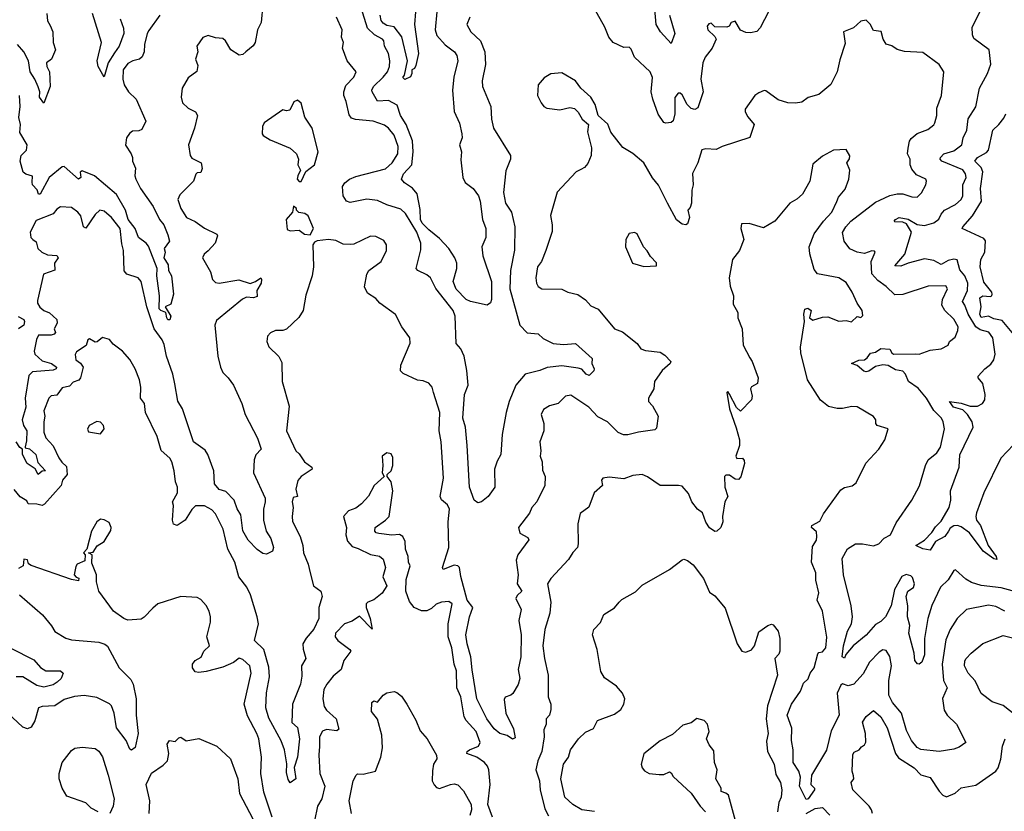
# Model space of a CAD drawing. Extents: x 1690054 to 1842981, y 782881 to 914114.
# Tile 338 of 656: x 1728112 to 1733512, y 896787 to 901131. Entities that reach past the tile are written whole.
import ezdxf

# ---------------------------------------------------------------- set-up
doc = ezdxf.new("R2010")
doc.units = 0

msp = doc.modelspace()

# ---------------------------------------------------------------- linework, layer by layer
at = {"layer": '0CON10XD'}
for points in [[(1732269.1, 901275), (1732173.6, 901086.4), (1732154.5, 901065.5), (1732120.3, 901059.7), (1732095, 901060.8), (1732064.4, 901074.4), (1732035, 901123.3), (1732013.6, 901116.4), (1732002.5, 901095), (1731990.7, 901089.3), (1731925, 901092), (1731905, 901111.2), (1731891.3, 901108.7), (1731882.7, 901095), (1731885.6, 901075), (1731925, 901038.8), (1731931.2, 901025), (1731910, 900975), (1731870.6, 900925), (1731858.9, 900895), (1731847.5, 900805), (1731860, 900735), (1731832, 900648), (1731815, 900638), (1731795, 900644.2), (1731773.1, 900665), (1731745, 900718), (1731735, 900726.9), (1731722.8, 900727.2), (1731705.5, 900704.5), (1731705.5, 900615), (1731695, 900576.7), (1731685, 900566.2), (1731655, 900564), (1731645, 900566.7), (1731612.9, 900612.9), (1731584, 900694), (1731575.8, 900735), (1731583.1, 900813.1), (1731568.9, 900845), (1731483.3, 900925), (1731465, 900970), (1731455, 900980), (1731425, 900977.5), (1731367.5, 901005), (1731343.8, 901035), (1731320.3, 901090.3), (1731262.9, 901195)], [(1729444.6, 901215), (1729435.3, 901115), (1729416.4, 901075), (1729402.5, 901005), (1729392.2, 900987.8), (1729352.9, 900955), (1729335, 900940.8), (1729315, 900935.8), (1729269.4, 900965), (1729241.1, 901015), (1729225, 901027.5), (1729185, 901031.4), (1729145, 901043.8), (1729116.4, 901033.6), (1729084.2, 900985.8), (1729088.8, 900955), (1729076.7, 900915), (1729088.8, 900878.8), (1729082.9, 900847.1), (1729035, 900812.5), (1729002.5, 900755), (1728997.1, 900705), (1729004.3, 900675), (1729036, 900646), (1729075.7, 900625), (1729086.5, 900605), (1729070.9, 900535), (1729037.5, 900445), (1729047.5, 900385), (1729055, 900372), (1729107.5, 900345), (1729113.3, 900315), (1729105, 900292.5), (1729085, 900290), (1729077.5, 900282.5), (1729065.8, 900245), (1728989.8, 900170.2), (1728979.5, 900145), (1728995.9, 900095), (1729027.5, 900045), (1729075, 900023), (1729125, 899986.7), (1729193.6, 899953.6), (1729197.5, 899945), (1729183.1, 899905), (1729145, 899862.7), (1729123.1, 899845), (1729114, 899824), (1729158, 899748), (1729169.2, 899705), (1729185, 899688), (1729205, 899684.3), (1729313.9, 899703.9), (1729375, 899682.9), (1729405.8, 899694.2), (1729435, 899713.8), (1729438.5, 899705), (1729435.3, 899685), (1729412.7, 899645), (1729415, 899612), (1729395, 899605.6), (1729355, 899608.1), (1729333.4, 899596.6), (1729190.5, 899479.5), (1729181.8, 899455), (1729198.6, 899285), (1729214, 899225), (1729226.2, 899195), (1729255.6, 899165.6), (1729283.5, 899125), (1729330.6, 899025), (1729349.2, 898965), (1729415.9, 898835), (1729435.5, 898775), (1729407.6, 898742.4), (1729398.5, 898715), (1729394.1, 898645), (1729457.5, 898505), (1729458.7, 898485), (1729448.2, 898445), (1729449.2, 898385), (1729463.2, 898325), (1729490, 898285), (1729504.4, 898235), (1729498, 898215), (1729465, 898197.5), (1729445, 898201.9), (1729415, 898224.4), (1729365, 898275.8), (1729335, 898326.2), (1729324, 898414), (1729305, 898446.2), (1729288.8, 898495), (1729242.9, 898542.9), (1729205, 898553.8), (1729179.6, 898585), (1729176.4, 898655), (1729143.1, 898745), (1729128.3, 898768.3), (1729065.7, 898815), (1729004.4, 898995), (1728978.2, 899038.2), (1728963.1, 899133.1), (1728952.5, 899185), (1728917.4, 899285), (1728905, 899348.5), (1728892.9, 899375), (1728849.6, 899435), (1728808.4, 899555), (1728777.7, 899695), (1728760.8, 899715), (1728700, 899735), (1728685, 899753.3), (1728681.9, 899865), (1728671.2, 899901.2), (1728663.1, 899985), (1728614.5, 900045), (1728575, 900080.4), (1728551.2, 900085), (1728525, 900061.9), (1728475, 899987.9), (1728461.6, 899995), (1728447.7, 900055), (1728431.2, 900075), (1728395, 900099.7), (1728335, 900104.7), (1728315, 900091.8), (1728294.6, 900065), (1728201.4, 900028.6), (1728170, 899965), (1728173.3, 899935), (1728184.7, 899924.7), (1728201.4, 899911.4), (1728211.8, 899875), (1728232.9, 899855), (1728265, 899840.6), (1728315, 899837.4), (1728322, 899825), (1728302.7, 899795), (1728303.9, 899756.1), (1728243.1, 899735), (1728209.3, 899590.7), (1728210, 899575), (1728222.6, 899552.6), (1728244.5, 899535), (1728275, 899521.8), (1728314.8, 899485), (1728316.5, 899465), (1728301.1, 899435), (1728307.9, 899415), (1728301.3, 899405), (1728285, 899399.1), (1728215, 899400.5), (1728203.1, 899376.9), (1728191.3, 899311.3), (1728193.9, 899295), (1728235, 899259.8), (1728285.3, 899245), (1728313.1, 899225), (1728311.5, 899215), (1728295, 899208), (1728182.2, 899197.8), (1728162, 899178), (1728141.4, 899055), (1728145.3, 899005), (1728125.9, 898935), (1728133.3, 898905), (1728150, 898875), (1728149.3, 898820.7), (1728142.2, 898787.8), (1728141.7, 898781.7), (1728165, 898776.4), (1728200.7, 898745), (1728210.7, 898700.7), (1728252.5, 898655), (1728235, 898653.1), (1728212.5, 898635), (1728195.7, 898665.7), (1728152.3, 898695), (1728127.7, 898745), (1728127.5, 898775), (1728113.3, 898783.3), (1728092.9, 898815)], [(1731675.4, 901155.4), (1731704.4, 901055), (1731685, 901001.2), (1731626.9, 901065), (1731602.2, 901105), (1731589.3, 901255)], [(1728260.3, 901165), (1728264.7, 901125), (1728279.5, 901099.5), (1728294.2, 901065), (1728295.4, 901005), (1728308.2, 900965), (1728285.3, 900914.7), (1728259.6, 900895), (1728261.3, 900875), (1728275.8, 900844.2), (1728279.6, 900765), (1728245, 900672.5), (1728220.8, 900705), (1728222.2, 900735), (1728212.9, 900762.9), (1728195.4, 900805), (1728168.9, 900845), (1728159.8, 900905), (1728134.1, 900954.1), (1728100.5, 900995)], [(1728880, 901155), (1728819.2, 901070.8), (1728811.1, 901055), (1728796.9, 900995), (1728794.4, 900955), (1728783.6, 900926.4), (1728768.8, 900915), (1728732, 900905), (1728705, 900890), (1728679.7, 900855), (1728677.3, 900805), (1728684, 900774), (1728708.6, 900735), (1728750.5, 900695), (1728804.3, 900575), (1728781.3, 900528.7), (1728765, 900521.4), (1728730.8, 900519.2), (1728714.2, 900505.8), (1728697.5, 900482.5), (1728692.7, 900442.7), (1728723.8, 900395), (1728730, 900375), (1728731.2, 900355), (1728746.5, 900316.5), (1728743.3, 900275), (1728749.5, 900255), (1728774.8, 900204.8), (1728844, 900105), (1728878.6, 900035), (1728903.1, 900005), (1728925, 899950), (1728932.5, 899915), (1728903.3, 899875), (1728910, 899855), (1728902.9, 899825), (1728925.8, 899785.8), (1728928.2, 899755), (1728944.7, 899725), (1728955.7, 899624.3), (1728940.7, 899569.3), (1728910, 899555), (1728940, 899505), (1728935.7, 899484.3), (1728925, 899484), (1728918, 899495), (1728913.9, 899523.9), (1728885, 899535.8), (1728877.1, 899545), (1728879.1, 899615), (1728863.7, 899725), (1728866.2, 899765), (1728818.8, 899888.8), (1728805, 899905.3), (1728762.6, 899935), (1728744.6, 899985), (1728706.7, 900035), (1728691.7, 900085), (1728642.5, 900172.5), (1728521.2, 900275), (1728455, 900301.4), (1728442.9, 900295), (1728447.1, 900265), (1728435, 900256.4), (1728355, 900326), (1728345, 900323.8), (1728274.2, 900265.8), (1728224.4, 900174.4), (1728215, 900174.3), (1728206.9, 900196.9), (1728181.2, 900225), (1728180.5, 900239.5), (1728182.3, 900272.3), (1728145, 900284), (1728130.5, 900295), (1728114.6, 900355), (1728120, 900385), (1728149.6, 900415), (1728152.9, 900445), (1728111.6, 900511.6), (1728116.8, 900555), (1728107.5, 900595), (1728113.5, 900655), (1728111.3, 900715)], [(1728663.2, 901135), (1728681, 901085), (1728682.3, 901055), (1728657.3, 900985), (1728631.6, 900948.4), (1728596.1, 900893.9), (1728575, 900816.7), (1728565, 900831.2), (1728542.5, 900875), (1728536.2, 900905), (1728560, 901005), (1728510.4, 901165)], [(1730400, 901175), (1730391.4, 901075), (1730398.8, 901045), (1730445, 900992.7), (1730496.4, 900955), (1730510, 900935), (1730514.1, 900905), (1730493.2, 900815), (1730485.4, 900745), (1730495, 900627.5), (1730523.5, 900563.5), (1730537.5, 900505), (1730537.9, 900482.1), (1730524.4, 900445), (1730534.5, 900405), (1730531.7, 900361.7), (1730542.5, 900265), (1730555, 900237.5), (1730599.4, 900205), (1730628.9, 900165), (1730638.2, 900135), (1730650.8, 900035), (1730667.9, 899985), (1730668.2, 899935), (1730647.3, 899885), (1730652.7, 899835), (1730699.5, 899695), (1730700.2, 899595), (1730693.4, 899576.6), (1730675, 899565.3), (1730584.1, 899584.1), (1730560.6, 899595), (1730505, 899651.6), (1730489.9, 899695), (1730509.6, 899765), (1730509, 899795), (1730499.2, 899825), (1730465.7, 899875), (1730415, 899930.9), (1730355, 899977.9), (1730319.5, 900015), (1730310.2, 900035), (1730308.9, 900088.9), (1730292.2, 900175), (1730266, 900206), (1730222.2, 900235), (1730205.5, 900255), (1730216, 900285), (1730262.4, 900335), (1730269.6, 900405), (1730265.4, 900465.4), (1730231.2, 900555), (1730199.5, 900605), (1730182.3, 900662.3), (1730135, 900687.7), (1730073.7, 900683.7), (1730044.5, 900735), (1730042.7, 900745), (1730052.1, 900765), (1730105.5, 900815), (1730128.2, 900845), (1730139.5, 900875), (1730141.6, 900905), (1730133.8, 900945), (1730112.3, 900985), (1730109.2, 901015), (1730102.5, 901025), (1730057.7, 901047.7), (1730019.5, 901085), (1729985.4, 901195.4)], [(1730282.7, 901175), (1730277.1, 901105), (1730298.5, 900945), (1730285, 900880), (1730276.4, 900863.6), (1730262.5, 900855), (1730263.3, 900835), (1730255, 900817.5), (1730225, 900802.5), (1730213.9, 900813.9), (1730223, 900827), (1730238.1, 900905), (1730207.4, 901037.4), (1730165, 901091.2), (1730125, 901099.6), (1730105, 901112.5), (1730095, 901126.2), (1730089.6, 901155)], [(1733596.9, 898835), (1733492.2, 898725), (1733399.3, 898535), (1733360, 898425), (1733355.5, 898405), (1733360, 898385), (1733382, 898355), (1733422.7, 898245), (1733467.5, 898185), (1733471.7, 898168.3), (1733455, 898172.8), (1733396.2, 898215), (1733320.9, 898315), (1733275, 898348.8), (1733255, 898355.9), (1733235, 898354.2), (1733215, 898341.2), (1733205.8, 898324.2), (1733185, 898294.5), (1733135, 898268.5), (1733105, 898220.8), (1733065, 898226.6), (1733027.5, 898245), (1733075, 898274.4), (1733113.8, 898316.2), (1733135, 898348.8), (1733165, 898378.5), (1733209.6, 898455), (1733217.9, 898495), (1733216.7, 898545), (1733263.8, 898676.2), (1733267.4, 898742.6), (1733340.4, 898895), (1733336.2, 898925), (1733311.1, 898965), (1733285, 898989.7), (1733232.5, 899005), (1733212, 899035), (1733275.9, 899025.9), (1733325, 899010.8), (1733365, 899010.9), (1733392.9, 899025), (1733404.5, 899045), (1733406.5, 899075), (1733393.5, 899135), (1733368.5, 899165), (1733368.5, 899175), (1733404.5, 899215.5), (1733438.7, 899241.3), (1733453.8, 899265), (1733461.3, 899295), (1733450, 899385), (1733427.1, 899417.1), (1733379.8, 899429.8), (1733355.7, 899445.7), (1733313.3, 899515), (1733295.9, 899565), (1733282.5, 899585), (1733309.4, 899645), (1733312, 899685), (1733295.7, 899725), (1733268.3, 899758.3), (1733253.6, 899813.6), (1733235, 899817.3), (1733205, 899809.6), (1733165, 899787.3), (1733125, 899810.5), (1733075, 899818.9), (1732985.3, 899795.3), (1732945, 899778), (1732910.8, 899780.8), (1732966.5, 899845), (1733002.8, 899965), (1732975, 900010.5), (1732955, 900019.7), (1732912.4, 900022.4), (1732908.6, 900025), (1732915.4, 900035), (1732935, 900045.2), (1732985, 900035.5), (1733035, 900008), (1733075, 900001.5), (1733125, 900016.2), (1733152.7, 900037.2), (1733166.2, 900063.8), (1733184.4, 900085.6), (1733245, 900116), (1733275.9, 900145), (1733284.8, 900165.2), (1733285.3, 900225), (1733302.8, 900265), (1733299.7, 900285), (1733285, 900307.1), (1733169.5, 900355), (1733160, 900365), (1733161.2, 900375), (1733180.4, 900395), (1733235, 900411.9), (1733279.6, 900445), (1733286.5, 900483.5), (1733306.2, 900525), (1733313.8, 900586.2), (1733356.5, 900653.5), (1733376, 900755), (1733420, 900835), (1733437.8, 900887.8), (1733428.6, 900965), (1733345, 901028), (1733337.4, 901047.4), (1733335, 901090), (1733393.6, 901205)], [(1733575, 897991.2), (1733495, 898012.7), (1733385, 898025.4), (1733332.6, 898042.6), (1733301.2, 898061.2), (1733245, 898112.5), (1733235, 898108), (1733203.6, 898056.4), (1733163, 898017), (1733115, 897915.7), (1733091.9, 897845), (1733074.2, 897735), (1733074, 897645), (1733060, 897605), (1733045, 897594.4), (1733035.6, 897595.6), (1733020.6, 897615), (1733017.1, 897655), (1732988.2, 897765), (1732994.1, 897805.9), (1732980.2, 897855), (1732983.8, 897915), (1732973.8, 897965), (1732983.8, 897995), (1733014.4, 898015), (1733019.7, 898035), (1733009.4, 898069.4), (1733000, 898080), (1732973.6, 898086.4), (1732950.5, 898075), (1732910.4, 898005), (1732891.8, 897915), (1732860, 897855), (1732835, 897828.6), (1732805, 897813.1), (1732755, 897752.9), (1732682.7, 897695), (1732643.3, 897646.7), (1732635, 897627.5), (1732623.2, 897635), (1732630, 897695), (1732651.8, 897775), (1732673.1, 897815), (1732678.9, 897855), (1732671.5, 897915), (1732629.2, 898085), (1732623.1, 898175), (1732652.2, 898227.8), (1732695, 898255.7), (1732735, 898255.7), (1732795, 898244.2), (1732823.3, 898255), (1732853.6, 898286.4), (1732887.5, 898305), (1732919.5, 898370.5), (1733004, 898495), (1733046.8, 898573.2), (1733080, 898685), (1733094.3, 898715), (1733141.5, 898755), (1733162.1, 898785), (1733184.4, 898885), (1733176.5, 898925), (1733166.7, 898945), (1733126.1, 898986.1), (1733085.8, 899055), (1733039.2, 899109.2), (1732985.7, 899145), (1732970, 899185), (1732955, 899201.8), (1732915, 899209.2), (1732875, 899232.6), (1732845, 899236.5), (1732805, 899227.7), (1732768.3, 899201.7), (1732755, 899198.7), (1732742.5, 899202.5), (1732705, 899234.3), (1732674.3, 899245), (1732715, 899262.3), (1732745, 899265.3), (1732759.7, 899275), (1732778.1, 899301.9), (1732805, 899307.4), (1732835, 899326.2), (1732883.8, 899323.8), (1732895, 899302.2), (1732905, 899296.5), (1733025, 899296.7), (1733045, 899295.6), (1733105, 899317.5), (1733165, 899325.6), (1733203.3, 899345), (1733211.2, 899365), (1733241.8, 899388.2), (1733257.7, 899425), (1733258.2, 899445), (1733235, 899487.5), (1733186.1, 899536.1), (1733169.7, 899565), (1733172.8, 899595), (1733200.9, 899655), (1733191.4, 899671.4), (1733095, 899668.1), (1732955, 899622.7), (1732911.6, 899621.6), (1732865, 899667.8), (1732819.2, 899699.3), (1732786.1, 899736.1), (1732781.1, 899805), (1732803.8, 899855), (1732800.7, 899860.7), (1732785, 899862), (1732745, 899848.1), (1732705, 899854.6), (1732665, 899874.4), (1732633.5, 899915), (1732625, 899962.5), (1732642.3, 899995), (1732669.5, 900025), (1732805, 900129.5), (1732829.6, 900140.4), (1732885, 900167.1), (1732925, 900175.4), (1732955, 900175.4), (1733005, 900159.1), (1733035, 900156.9), (1733058.8, 900181.2), (1733082.5, 900225), (1733085.8, 900245), (1733081.2, 900255), (1733030.4, 900280.4), (1733005, 900310), (1732996.6, 900335), (1732996.1, 900365), (1732980.9, 900395), (1732983.9, 900426.1), (1732991.5, 900465), (1733000.9, 900479.1), (1733035, 900506), (1733092.3, 900527.7), (1733125, 900553.3), (1733131.2, 900565), (1733141.4, 900605), (1733142.9, 900645), (1733166.7, 900715), (1733180.8, 900845), (1733154.4, 900884.4), (1733065, 900951.2), (1732965, 900956.2), (1732925, 900966.7), (1732895, 900987.5), (1732865, 900997.5), (1732847.5, 901025), (1732836.4, 901066.4), (1732795, 901072.5), (1732776.1, 901106.1), (1732755, 901127.5), (1732725, 901122), (1732685, 901086.7), (1732630, 901065), (1732638.8, 901001.2), (1732609.7, 900910.3), (1732595.8, 900845), (1732561.4, 900775), (1732495, 900720.8), (1732435.5, 900704.5), (1732402.2, 900677.8), (1732366.5, 900673.5), (1732325, 900675.5), (1732271.4, 900691.4), (1732205, 900740), (1732195, 900742.5), (1732165, 900728.8), (1732143.8, 900715), (1732090.7, 900639.3), (1732091.2, 900625), (1732105, 900597.5), (1732140, 900555), (1732115.6, 900484.4), (1731965, 900435.6), (1731931.7, 900418.3), (1731875, 900423.1), (1731853.7, 900416.3), (1731830.8, 900345), (1731802.3, 900287.7), (1731805.4, 900225), (1731797.7, 900195), (1731796.9, 900125), (1731789.3, 900100.7), (1731776.7, 900085), (1731785.6, 900045), (1731775, 900010.8), (1731765, 900005.6), (1731745, 900008.5), (1731715, 900031.9), (1731664.3, 900124.3), (1731615, 900222.9), (1731583.2, 900263.2), (1731535.6, 900345), (1731475, 900396.7), (1731419.1, 900429.1), (1731353.4, 900513.4), (1731338.3, 900558.3), (1731284.4, 900604.4), (1731267.5, 900665), (1731244, 900705), (1731188.8, 900755), (1731160, 900795), (1731085, 900840), (1731025, 900833.8), (1730988.3, 900811.7), (1730956.1, 900773.9), (1730951.2, 900715), (1730971.2, 900675), (1730986.2, 900655), (1731002.5, 900645), (1731075, 900636), (1731128.3, 900648.3), (1731155, 900643.3), (1731175, 900623.3), (1731196, 900585), (1731230.8, 900555), (1731225.5, 900515), (1731248, 900428), (1731246.7, 900385), (1731227.9, 900342.1), (1731209.3, 900320.7), (1731188.8, 900308.8), (1731164.6, 900295.4), (1731059.2, 900185), (1731023, 900057), (1731032.9, 900005), (1731031.7, 899968.3), (1730998, 899865), (1730972.9, 899805), (1730952.5, 899775), (1730942.7, 899715), (1730945.7, 899685), (1730955, 899666.2), (1730975, 899654.3), (1731085, 899652), (1731117.5, 899635), (1731173.8, 899623.8), (1731215, 899594.2), (1731245, 899561.1), (1731285, 899541.9), (1731374.3, 899435), (1731417.6, 899417.6), (1731498, 899355), (1731518.8, 899325), (1731545, 899315.5), (1731625, 899307.1), (1731649.7, 899289.7), (1731682.5, 899255), (1731680, 899245), (1731635, 899206.2), (1731594.2, 899145), (1731589.2, 899105), (1731569.2, 899070.8), (1731560, 899055), (1731561.2, 899035), (1731582.1, 899012.1), (1731614.2, 898955), (1731605, 898890), (1731595, 898880.8), (1731505, 898868.5), (1731446.7, 898853.3), (1731423.4, 898853.4), (1731394.3, 898865), (1731335.5, 898925), (1731282.6, 898952.6), (1731233.1, 899005), (1731135, 899070), (1731105, 899065.6), (1731065, 899025.8), (1731017, 899013), (1730985, 898991.2), (1730971.9, 898965), (1730985.6, 898915), (1730985.6, 898874.4), (1730964.4, 898815), (1730970.4, 898765), (1730967.1, 898735), (1730978.2, 898705), (1730979.7, 898659.7), (1730994.2, 898625), (1730992.5, 898575), (1730948.2, 898485), (1730921.4, 898455), (1730907.2, 898422.8), (1730847.1, 898345), (1730855, 898314), (1730898.7, 898288.7), (1730903.4, 898276.6), (1730844.5, 898195), (1730834.5, 898165), (1730845.5, 898085.5), (1730840.7, 898035), (1730865.5, 897995), (1730839.5, 897970.5), (1730833.5, 897955), (1730861.5, 897895), (1730848.5, 897835), (1730862.2, 897755), (1730860.6, 897635), (1730846.2, 897565), (1730855.5, 897515), (1730845, 897483.3), (1730815.8, 897434.2), (1730805.8, 897424.2), (1730775, 897414), (1730768.9, 897401.1), (1730778.5, 897325), (1730819.5, 897239.5), (1730829.4, 897190.6), (1730815, 897182.7), (1730785, 897202.7), (1730744.3, 897215), (1730715, 897238.9), (1730674.7, 897295), (1730618.2, 897405), (1730593.2, 897563.2), (1730586.9, 897635), (1730566.3, 897706.3), (1730559.3, 897755), (1730579.1, 897855), (1730596.9, 897905), (1730566.2, 897946.2), (1730530.8, 898075), (1730524.5, 898125), (1730514.1, 898134.1), (1730495, 898137.2), (1730435, 898114.6), (1730430, 898125), (1730466.1, 898235), (1730461.1, 898375), (1730468.9, 898445), (1730458.9, 898468.9), (1730425.4, 898495.4), (1730417.9, 898515), (1730435.5, 898615), (1730424.1, 898815), (1730412.5, 898875), (1730415.7, 898975), (1730381.4, 899085), (1730374.2, 899114.2), (1730355.6, 899135.6), (1730325, 899150), (1730293.4, 899153.4), (1730215, 899190), (1730200, 899205), (1730201.4, 899235), (1730253.3, 899356.7), (1730251.4, 899385), (1730208.1, 899445), (1730172.4, 899512.4), (1730086.2, 899575), (1730065, 899601.2), (1730019.7, 899629.7), (1730002.5, 899665), (1730016.2, 899735), (1730025.8, 899754.2), (1730094.2, 899805), (1730122.9, 899865), (1730122.9, 899895), (1730109.1, 899919.1), (1730065, 899941.4), (1730035, 899942.9), (1729945, 899900), (1729925, 899896.9), (1729885, 899900), (1729845, 899920), (1729805, 899925.7), (1729742.5, 899917.5), (1729729.5, 899910.5), (1729718.8, 899895), (1729722.9, 899775), (1729715.7, 899725), (1729680.5, 899619.5), (1729665.6, 899535), (1729642.7, 899497.3), (1729575, 899431.9), (1729555, 899425.6), (1729514.5, 899425.5), (1729486.6, 899413.4), (1729471.4, 899395), (1729467.1, 899365), (1729477.5, 899335), (1729532.4, 899282.4), (1729550.3, 899250.3), (1729550.8, 899145), (1729589.7, 899009.7), (1729575.7, 898875), (1729625.9, 898765.9), (1729645, 898748.8), (1729674.5, 898704.5), (1729714, 898675), (1729716, 898665), (1729656.2, 898623.8), (1729637.9, 898602.1), (1729627.1, 898555), (1729636, 898515), (1729611.7, 898508.3), (1729606.7, 898485), (1729611.9, 898455), (1729605.5, 898405), (1729608.3, 898378.3), (1729650.5, 898295), (1729665.5, 898245), (1729668.1, 898205), (1729693.9, 898143.9), (1729704.4, 898095.6)], [(1730580, 901145), (1730564, 901105), (1730585.6, 901065), (1730639.1, 901015), (1730663.6, 900955), (1730667.1, 900885), (1730648.9, 900795), (1730650, 900765), (1730695.4, 900655), (1730699.3, 900585), (1730710.4, 900535), (1730804.4, 900385), (1730804.4, 900365.6), (1730778.3, 900301.7), (1730765, 900182.5), (1730776.9, 900125), (1730809.2, 900075), (1730826.6, 899995), (1730825.4, 899865.4), (1730802.8, 899755), (1730799.7, 899655), (1730854.5, 899455), (1730895, 899411.8), (1730955, 899407.1), (1730982.1, 899382.1), (1731038, 899355), (1731095, 899347.8), (1731160, 899355), (1731251.9, 899271.9), (1731249.5, 899245), (1731262.9, 899215), (1731261.2, 899205), (1731235, 899178.1), (1731218.6, 899185), (1731195, 899212.9), (1731175, 899218.2), (1731085, 899230.9), (1731005, 899222.9), (1730965, 899205.4), (1730885, 899185.6), (1730833.3, 899125), (1730795.5, 899035), (1730780, 898975), (1730758.2, 898855), (1730751.2, 898745), (1730730.9, 898709.1), (1730715.6, 898665), (1730717.8, 898565), (1730681.4, 898515), (1730645, 898485.4), (1730625, 898479.1), (1730605, 898494.2), (1730578.8, 898565), (1730565.9, 898795), (1730556.1, 898895), (1730542.7, 898945), (1730552, 899075), (1730571.4, 899125), (1730563.8, 899206.2), (1730548.9, 899285), (1730531.1, 899325), (1730505.5, 899355), (1730500, 899505), (1730489.5, 899535), (1730395, 899656), (1730364.6, 899714.6), (1730345, 899731.1), (1730294.6, 899754.6), (1730287.1, 899765), (1730312.7, 899867.3), (1730311.6, 899905), (1730290, 899965), (1730227.7, 900067.7), (1730201.3, 900091.3), (1730124.8, 900114.8), (1730075, 900138.5), (1730015, 900146.1), (1729925, 900127.8), (1729904.6, 900134.6), (1729885.6, 900165), (1729881.8, 900215), (1729895.5, 900235), (1729920.6, 900255), (1729955, 900270.3), (1730117.7, 900312.3), (1730155, 900346), (1730186.2, 900395), (1730188.1, 900435), (1730165, 900497.5), (1730135, 900536.2), (1730112.9, 900552.9), (1730051.2, 900575), (1729953.9, 900583.9), (1729931.1, 900591.1), (1729918, 900608), (1729902.7, 900682.7), (1729890, 900715), (1729889.1, 900735), (1729900, 900770), (1729944.4, 900815), (1729956.7, 900845), (1729908.5, 900905), (1729882, 900975), (1729887.5, 901005), (1729877.5, 901035), (1729880.5, 901075), (1729848.7, 901145)], [(1729655, 900242.5), (1729682, 900298), (1729728, 900335), (1729748.8, 900405), (1729716, 900535), (1729675.7, 900595.7), (1729655, 900673.8), (1729635, 900689.2), (1729615, 900680), (1729592.5, 900635), (1729575, 900631.2), (1729555, 900636.7), (1729453.3, 900565), (1729443.3, 900545), (1729442.5, 900505), (1729447.5, 900495), (1729485, 900472.5), (1729595, 900426.7), (1729630, 900395), (1729641.2, 900365), (1729636.7, 900335), (1729652.5, 900305), (1729636.7, 900275), (1729633.3, 900255), (1729645, 900242.5), (1729655, 900242.5)], [(1733565, 899402.8), (1733500.5, 899480.5), (1733455, 899490.3), (1733424.8, 899504.8), (1733385, 899496.4), (1733378.3, 899515), (1733384.8, 899555), (1733377.3, 899605), (1733395, 899616.4), (1733435, 899611.9), (1733443.3, 899615), (1733445.6, 899624.4), (1733443.3, 899635), (1733400.5, 899690.5), (1733378.8, 899775), (1733383.8, 899815), (1733405.6, 899854.4), (1733408.4, 899918.4), (1733399.6, 899929.6), (1733281.2, 899985), (1733284, 899995), (1733336.9, 900055), (1733387.6, 900135), (1733380.7, 900205), (1733394.7, 900295.3), (1733385, 900320.3), (1733350.8, 900355), (1733364.6, 900375), (1733415, 900402.5), (1733424.5, 900415), (1733448.5, 900525), (1733482.9, 900555), (1733509.9, 900590.1), (1733520.8, 900615)], [(1732593, 900133), (1732602.6, 900157.4), (1732638.5, 900201.5), (1732658.6, 900255), (1732664.4, 900305), (1732648.6, 900345), (1732663, 900367), (1732665.7, 900384.3), (1732645, 900418), (1732575.8, 900415.8), (1732515, 900381.4), (1732461.6, 900338.4), (1732445.4, 900244.6), (1732405, 900174), (1732375, 900146), (1732335.6, 900124.4), (1732253.3, 900025), (1732191.7, 899988.3), (1732113, 900013), (1732070, 900010), (1732067.5, 899985), (1732083.3, 899925), (1732060, 899865), (1732022, 899815), (1732002.9, 899715), (1732008.8, 899668.8), (1732026.2, 899615), (1732025, 899570), (1732051.2, 899525), (1732050, 899495), (1732074, 899435), (1732080, 899345), (1732115.6, 899275.6), (1732130, 899255), (1732161.2, 899165), (1732158.8, 899135), (1732125, 899116.2), (1732119.2, 899105), (1732129.4, 899065), (1732125.8, 899045), (1732065, 898982.5), (1732043.3, 899003.3), (1732005, 899076.7), (1731995, 899090), (1731990, 899085), (1732004.6, 898995), (1732042.2, 898892.2), (1732059.6, 898825), (1732059.6, 898795), (1732038.8, 898735), (1732045, 898722.5), (1732075.5, 898725.5), (1732085, 898712.5), (1732087.5, 898695), (1732067.3, 898622.7), (1732055, 898607.5), (1732035, 898610), (1732005, 898632.5), (1731985, 898632.5), (1731977.5, 898625), (1731980, 898565), (1731996, 898515), (1731978.9, 898485), (1731965.7, 898405.7), (1731968.1, 898375), (1731957.5, 898345), (1731936.2, 898325), (1731925, 898323.3), (1731895, 898342.9), (1731875, 898373.8), (1731856.2, 898425), (1731828.9, 898445), (1731799.1, 898485), (1731780.7, 898530.7), (1731745, 898570.6), (1731724.4, 898575.6), (1731625, 898575.6), (1731555, 898622.5), (1731525, 898635.7), (1731475, 898630), (1731425, 898611.2), (1731345, 898620), (1731310, 898615), (1731302.5, 898605), (1731307.5, 898575), (1731262, 898535), (1731233.6, 898456.4), (1731185, 898421.2), (1731172.7, 898365), (1731175.7, 898254.3), (1731171.2, 898235), (1731145, 898207.5), (1731121.1, 898168.9), (1731024, 898065), (1731007.5, 898035), (1731024.5, 897935), (1731018.5, 897875), (1730991.5, 897785), (1730980.7, 897695), (1730989.6, 897625), (1731010.8, 897535), (1731010.6, 897415), (1731025.6, 897375), (1731024.5, 897345.5), (1731017.5, 897315), (1730998.6, 897295), (1730999.5, 897265), (1730986.5, 897235), (1730987.6, 897195), (1730974.7, 897115), (1730953.8, 897065), (1730942.9, 897015), (1730962, 896955), (1730966.3, 896905), (1730991.6, 896801.6), (1731011.8, 896761.8)], [(1733515.5, 897885), (1733465, 897911.8), (1733425, 897918.2), (1733305, 897895.4), (1733252.9, 897845), (1733215, 897784), (1733191.1, 897728.9), (1733171.5, 897595), (1733178.4, 897505), (1733198.9, 897465), (1733173.8, 897406.2), (1733182.3, 897342.3), (1733198.5, 897315), (1733250, 897265), (1733300.8, 897165), (1733265, 897139.4), (1733235, 897128.2), (1733155, 897114.5), (1733055, 897126.5), (1733035, 897138.1), (1733003.8, 897175), (1732975, 897230.8), (1732948.7, 897325), (1732898.2, 897385), (1732879.2, 897425), (1732879.1, 897505), (1732894.1, 897585), (1732885, 897636.2), (1732865, 897668.9), (1732845, 897672.9), (1732825, 897660.4), (1732772.7, 897605), (1732737.8, 897542.2), (1732687.6, 897485), (1732655, 897476.5), (1732624.1, 897485.9), (1732615, 897479.2), (1732594.8, 897435.2), (1732605.5, 897314.5), (1732562, 897228), (1732536.9, 897123.1), (1732454.8, 896985.2), (1732451.3, 896935), (1732471.2, 896915), (1732471.5, 896905), (1732435.8, 896855), (1732425, 896852.5), (1732388.8, 896925), (1732393.7, 896975), (1732385, 897006.9), (1732354.6, 897055), (1732354.4, 897125), (1732345.5, 897175), (1732346.8, 897243.2), (1732320.8, 897315), (1732345.3, 897374.7), (1732395, 897446), (1732410.5, 897489.5), (1732436.5, 897513.5), (1732448, 897545), (1732468.8, 897575), (1732488.7, 897651.3), (1732495, 897658.6), (1732515, 897663.1), (1732533.8, 897685), (1732537.9, 897742.1), (1732514.6, 897885), (1732486.4, 897945), (1732494.4, 897985.6), (1732478.7, 898055), (1732479.1, 898095), (1732454.2, 898155), (1732460.4, 898239.6), (1732482.3, 898275), (1732484.6, 898295), (1732481.2, 898321.2), (1732453.8, 898345), (1732456.2, 898355), (1732500.9, 898379.1), (1732520.5, 898419.5), (1732615, 898550.8), (1732636.4, 898563.6), (1732677.4, 898572.6), (1732700.4, 898589.6), (1732752.4, 898697.6), (1732823.8, 898775), (1732856.2, 898825), (1732875.7, 898885), (1732814.2, 898904.2), (1732807.5, 898915), (1732807.5, 898935), (1732795, 898953.3), (1732705.9, 899005.9), (1732675, 899008.8), (1732625, 898996.7), (1732595, 898996.7), (1732548.3, 899008.3), (1732520.5, 899030.5), (1732503.2, 899043.2), (1732433.1, 899155), (1732396.2, 899303.8), (1732393.9, 899333.9), (1732416.2, 899475), (1732412.5, 899515), (1732418.3, 899541.7), (1732435, 899547.5), (1732452.5, 899535), (1732443.3, 899495), (1732462.4, 899482.4), (1732515, 899498.8), (1732545, 899500), (1732605, 899475.8), (1732645, 899480), (1732673.9, 899473.9), (1732705, 899502.5), (1732725, 899497.5), (1732737, 899507), (1732732.5, 899535), (1732704.2, 899575), (1732677.8, 899635), (1732645, 899689.2), (1732605, 899714.4), (1732486.9, 899736.9), (1732470, 899760), (1732445.7, 899845.7), (1732441.9, 899885), (1732469.7, 899955), (1732519.8, 900025), (1732565.7, 900075), (1732593, 900133)], [(1729705, 899951.2), (1729723.8, 899985), (1729694.1, 900054.1), (1729675, 900068), (1729643, 900073), (1729630, 900085), (1729630, 900095), (1729613, 900107), (1729607.5, 900075), (1729574, 900035), (1729579.3, 899979.3), (1729595, 899972), (1729645, 899976), (1729674.1, 899954.1), (1729705, 899951.2)], [(1731535, 899777.5), (1731605, 899780), (1731605, 899797.5), (1731570.7, 899830.7), (1731553, 899863), (1731532.5, 899885), (1731497.5, 899955), (1731483, 899963), (1731455, 899957.5), (1731436.7, 899925), (1731434.2, 899885), (1731473.3, 899795), (1731535, 899777.5)], [(1728103.1, 899503.1), (1728134.4, 899485), (1728138.9, 899475), (1728133.6, 899455), (1728104.9, 899435.1)], [(1729704.4, 898095.6), (1729724, 898024), (1729764.3, 897995), (1729770.9, 897965), (1729753.3, 897905), (1729752.7, 897845), (1729725, 897786.7), (1729682.6, 897737.4), (1729665, 897706), (1729666.4, 897676.4), (1729681.8, 897625), (1729657.7, 897585), (1729658.7, 897528.7), (1729651, 897485), (1729607.5, 897375), (1729604, 897275), (1729635, 897246.7), (1729646.7, 897185), (1729635.5, 897084.5), (1729617.7, 897027.7), (1729625.8, 896965), (1729595, 896943.3), (1729585, 896962.5), (1729575, 897000), (1729577.6, 897047.6), (1729564.7, 897125), (1729545, 897174.4), (1729478.2, 897298.2), (1729460.9, 897355), (1729465, 897437.5), (1729482.3, 897525), (1729478.1, 897578.1), (1729450.8, 897675), (1729399.2, 897725), (1729420.8, 897815), (1729414.5, 897855), (1729378.2, 897975), (1729357.3, 898017.3), (1729313.5, 898073.5), (1729292.2, 898155), (1729253.2, 898225), (1729227.1, 898335), (1729185, 898419.5), (1729165, 898442.1), (1729125, 898462.9), (1729076.8, 898463.2), (1729056.4, 898443.6), (1729020, 898385), (1728975, 898356.2), (1728955, 898362.5), (1728950, 898385), (1728955.7, 898465), (1728949.4, 898485), (1728976.5, 898535), (1728977.1, 898565), (1728966, 898595), (1728959.2, 898655), (1728945.7, 898705), (1728934.6, 898724.6), (1728887.7, 898767.7), (1728865, 898844.2), (1728800.9, 898975), (1728795.5, 899025), (1728774.4, 899055), (1728775.6, 899115), (1728769.2, 899155), (1728745.9, 899215.9), (1728715.8, 899265.8), (1728675, 899312.5), (1728625, 899351.2), (1728605, 899376.2), (1728565, 899386.7), (1728537, 899363), (1728525, 899362), (1728495, 899380), (1728486.2, 899373.8), (1728476.2, 899343.8), (1728422.5, 899307.5), (1728415.8, 899294.2), (1728419.2, 899265), (1728446, 899246), (1728459.3, 899225), (1728444.6, 899165), (1728436.2, 899153.8), (1728405, 899142.7), (1728385, 899120.4), (1728345, 899110.9), (1728315, 899070.5), (1728285, 899066.7), (1728271.1, 899055), (1728243.3, 898985), (1728250.3, 898955), (1728244.1, 898925), (1728245, 898867.5), (1728255, 898836.7), (1728295, 898792.9), (1728326.1, 898726.1), (1728342.3, 898702.3), (1728369, 898679), (1728371.4, 898635), (1728347.3, 898605), (1728339.4, 898575), (1728247.2, 898472.8), (1728235, 898464.7), (1728205, 898472.9), (1728158, 898475), (1728150.3, 898490.3), (1728115, 898512.3), (1728082.2, 898552.2)], [(1728555, 898858), (1728574.3, 898885), (1728570.6, 898905), (1728555, 898922.5), (1728535, 898925.6), (1728492, 898905), (1728483.9, 898883.9), (1728489.5, 898869.5), (1728555, 898858)], [(1730704.6, 896755.4), (1730679.7, 896825), (1730692.1, 896935), (1730684, 897015), (1730677.5, 897035), (1730661.5, 897055), (1730618.2, 897085), (1730564.3, 897105), (1730565.5, 897115), (1730578.9, 897125), (1730628.6, 897145), (1730638.2, 897165), (1730615.9, 897225), (1730560, 897285), (1730548.8, 897305), (1730530.5, 897415), (1730509.6, 897465), (1730508, 897558), (1730494.2, 897595), (1730481.3, 897685), (1730462.2, 897745), (1730461.9, 897815), (1730484, 897925), (1730465, 897939.2), (1730425, 897934.2), (1730395.8, 897924.2), (1730370.3, 897899.7), (1730345, 897887.5), (1730315, 897887.1), (1730274.6, 897904.6), (1730249.1, 897939.1), (1730229.5, 897995), (1730231.7, 898058.3), (1730253.3, 898135), (1730243.8, 898153.8), (1730242, 898185), (1730228, 898225), (1730226.8, 898266.8), (1730214, 898295), (1730195, 898305.3), (1730152.4, 898302.4), (1730081.7, 898311.7), (1730067.5, 898315), (1730060, 898325), (1730061.2, 898345), (1730118.6, 898385), (1730137.5, 898405), (1730158, 898545), (1730150, 898595), (1730126.7, 898625), (1730127.5, 898635), (1730148.8, 898655), (1730158.8, 898685), (1730158.3, 898728.3), (1730148.3, 898748.3), (1730125, 898753.3), (1730100, 898735), (1730104.2, 898685), (1730100, 898645), (1730110, 898625), (1730056.7, 898575), (1730024.1, 898515.9), (1729985.7, 898474.3), (1729955, 898450), (1729915, 898435.8), (1729887.1, 898405), (1729904, 898345), (1729900.8, 898305), (1729909.7, 898269.7), (1729935, 898240), (1729968.7, 898228.7), (1730035, 898195.8), (1730085, 898187.5), (1730105, 898170), (1730118, 898125), (1730104.1, 898074.1), (1730126.2, 898025), (1730099.2, 897985), (1730055, 897947.5), (1730022, 897935), (1730011.3, 897925), (1730011.6, 897905), (1730033.7, 897845), (1730045, 897787.5), (1729975, 897858.5), (1729935, 897831.4), (1729893.5, 897816.5), (1729844.3, 897765), (1729842.5, 897745), (1729856, 897725), (1729922.5, 897675), (1729928, 897665), (1729890, 897615), (1729874.5, 897565), (1729831.7, 897528.3), (1729795.5, 897485), (1729779.2, 897455), (1729774.7, 897405), (1729782.5, 897362.5), (1729795, 897341.8), (1729846.9, 897295), (1729862.9, 897237.1), (1729851.9, 897228.1), (1729795, 897235.9), (1729772.2, 897227.8), (1729756.2, 897195), (1729756.4, 897143.6), (1729752.6, 897097.4), (1729758.2, 896995), (1729785.9, 896925), (1729769.1, 896855), (1729744.7, 896815), (1729728.2, 896735)], [(1729495.7, 896755), (1729451.3, 896891.3), (1729434.2, 896995), (1729437.3, 897085), (1729422.9, 897185), (1729413.3, 897215), (1729360.3, 897310.3), (1729342.7, 897375), (1729380.4, 897545), (1729374.4, 897585), (1729335, 897620.8), (1729315, 897627.1), (1729285, 897604.3), (1729225, 897577.5), (1729135, 897553.5), (1729095, 897548.6), (1729075, 897552.9), (1729058.9, 897575), (1729060, 897595), (1729075, 897614.4), (1729106.4, 897633.6), (1729121.9, 897665), (1729153.1, 897695), (1729138, 897745), (1729157.5, 897825), (1729157.5, 897855), (1729150.8, 897885), (1729135, 897916.2), (1729105, 897950), (1729085, 897961.2), (1728995, 897965.6), (1728870, 897925), (1728841.7, 897901.7), (1728795, 897852.5), (1728777.7, 897842.3), (1728705, 897836.7), (1728683.3, 897845), (1728626.2, 897885), (1728546.7, 897995), (1728533, 898047), (1728533.3, 898085), (1728508.3, 898148.3), (1728510, 898195), (1728490, 898205), (1728515, 898210), (1728537, 898243), (1728575, 898267.5), (1728611.7, 898328.3), (1728613.8, 898345), (1728601.7, 898371.7), (1728575, 898386.7), (1728555, 898390), (1728534.2, 898375.8), (1728506.2, 898325), (1728480, 898225), (1728462.5, 898205), (1728470, 898195), (1728468.3, 898161.7), (1728426.7, 898143.3), (1728420, 898130), (1728410, 898085), (1728421.7, 898071.7), (1728436.4, 898066.4), (1728435, 898052.5), (1728395, 898060), (1728175, 898136.7), (1728160, 898145), (1728155, 898167.5), (1728135, 898170), (1728130, 898135), (1728105, 898120)], [(1731265, 896786.2), (1731195, 896795.3), (1731145, 896824.7), (1731102.3, 896865), (1731080, 896965), (1731095, 897046), (1731122.5, 897085), (1731132.2, 897125), (1731175.8, 897185), (1731215, 897221.4), (1731258.7, 897241.3), (1731280, 897285), (1731375, 897320), (1731409.2, 897345), (1731425.8, 897375), (1731430.8, 897405), (1731417.1, 897435), (1731385, 897474.2), (1731318.8, 897518.8), (1731298.8, 897555), (1731279.2, 897675), (1731253.8, 897755), (1731260, 897785), (1731297.1, 897822.9), (1731315, 897866.7), (1731375, 897903.8), (1731398.8, 897935), (1731415, 897950), (1731489.1, 897990.9), (1731525, 898028), (1731675.7, 898114.3), (1731745, 898166.2), (1731755, 898171.2), (1731775, 898163.8), (1731805, 898140), (1731861.9, 898065), (1731895, 897988.8), (1731925, 897968.8), (1731981.9, 897901.9), (1732046.8, 897706.8), (1732073.3, 897665), (1732095, 897660), (1732125, 897673.3), (1732141.2, 897695), (1732165, 897772.5), (1732215, 897806.2), (1732235, 897813.3), (1732245, 897810), (1732272.5, 897775), (1732280, 897735), (1732280.8, 897665), (1732275, 897648.8), (1732253.8, 897625), (1732268.9, 897535), (1732213.9, 897366.1), (1732206.1, 897295), (1732216.8, 897215), (1732208.5, 897171.5), (1732212.4, 897115), (1732249.1, 897045), (1732259.7, 896989.7), (1732285.2, 896945), (1732292, 896905), (1732288.9, 896865), (1732276.2, 896835), (1732268.2, 896785)], [(1728111.2, 897975), (1728236.7, 897865), (1728285.7, 897805), (1728303.6, 897773.6), (1728365, 897737.1), (1728395, 897727.8), (1728545, 897715.5), (1728578.8, 897705), (1728593.7, 897693.7), (1728657.5, 897575), (1728720.9, 897510.9), (1728734.5, 897485), (1728750, 897405), (1728750.8, 897315), (1728761.5, 897215), (1728745, 897137.5), (1728725, 897122.5), (1728715, 897127.5), (1728695.9, 897175.9), (1728642, 897245), (1728630.4, 897325), (1728615.7, 897365.7), (1728605, 897377.7), (1728535, 897411.8), (1728465, 897422.3), (1728412.6, 897417.4), (1728355, 897400.7), (1728305, 897366.1), (1728235, 897362.7), (1728215.8, 897355), (1728195, 897282.9), (1728175, 897248.6), (1728155, 897238.8), (1728128.8, 897248.8), (1728045, 897327.8)], [(1733575, 897312), (1733505, 897368), (1733445, 897388.6), (1733385, 897434), (1733352.4, 897502.4), (1733313.5, 897545), (1733293.6, 897585), (1733295, 897612.5), (1733303.1, 897625), (1733330, 897655), (1733395, 897708.1), (1733505, 897751.2), (1733615, 897724.8)], [(1728062.7, 897682.7), (1728188.5, 897618.5), (1728225, 897576.5), (1728255, 897558.2), (1728335, 897557.1), (1728350, 897545), (1728340, 897515), (1728317.8, 897495), (1728295, 897481.5), (1728245, 897468.9), (1728205, 897477.5), (1728128.1, 897525), (1728092, 897525)], [(1729930.8, 896775), (1729918.5, 896845), (1729940, 896955), (1729956.7, 896985), (1729965, 896993.3), (1729995, 896991.4), (1730063.3, 897006.7), (1730092.5, 897085), (1730101.2, 897135), (1730097.1, 897205), (1730075, 897292.5), (1730042, 897335), (1730043.8, 897385), (1730055, 897393.3), (1730075, 897386.7), (1730104.4, 897425), (1730125, 897437.1), (1730165, 897443.8), (1730179.4, 897439.4), (1730205, 897418.7), (1730235, 897375.3), (1730285, 897287.5), (1730308.3, 897228.3), (1730346.7, 897185), (1730398.2, 897095), (1730399.1, 897075), (1730381.8, 897045), (1730375, 897010), (1730374, 896955), (1730385, 896932), (1730396.9, 896916.9), (1730415, 896912.7), (1730475, 896933.6), (1730495, 896937.5), (1730515, 896932.8), (1730545, 896900), (1730588, 896825), (1730589.7, 896795), (1730580.2, 896765)], [(1732788.8, 896775), (1732784.5, 896795), (1732770, 896815), (1732680.8, 896905), (1732672, 896945), (1732686, 896965), (1732685, 896982.5), (1732677.7, 897007.7), (1732681.1, 897098.9), (1732689.2, 897110.8), (1732715.8, 897124.2), (1732728.3, 897141.7), (1732745, 897151.2), (1732753.1, 897166.9), (1732750, 897215), (1732735, 897276.2), (1732755, 897307.5), (1732795, 897341.2), (1732835, 897305.8), (1732870.4, 897245), (1732915.9, 897105), (1732931.3, 897081.3), (1733017.3, 897025), (1733055, 896987.7), (1733105, 896971.8), (1733155, 896897.7), (1733175, 896875.6), (1733195, 896865.7), (1733242.7, 896887.3), (1733275, 896915.8), (1733355, 896930.8), (1733465, 897006.9), (1733477.9, 897025), (1733493.2, 897073.2), (1733502.7, 897145), (1733517.5, 897185)], [(1732037.8, 896735), (1731998.8, 896875), (1731985, 896887.5), (1731960, 896895), (1731960, 896915), (1731930, 896965), (1731938, 897015), (1731923.3, 897055), (1731919.1, 897119.1), (1731892.4, 897152.4), (1731878.8, 897185), (1731894, 897225), (1731883.8, 897265), (1731865, 897286), (1731825, 897296), (1731795, 897273.3), (1731749.5, 897260.5), (1731692.3, 897207.7), (1731625, 897173.8), (1731535, 897102.5), (1731521.2, 897045), (1731526.2, 897025), (1731538.8, 897008.8), (1731565, 896994), (1731618.3, 896988.3), (1731645, 896988.8), (1731675, 897003.3), (1731685, 896997.5), (1731695, 896977.5), (1731795, 896887.5), (1731843.3, 896815), (1731872.5, 896785)], [(1728821.1, 896775), (1728826.2, 896845), (1728806.1, 896935), (1728835, 896996.4), (1728899.3, 897040.7), (1728922.2, 897065), (1728928.9, 897105), (1728920, 897155), (1728933.3, 897175), (1728965, 897170), (1728985, 897191.2), (1728995, 897193.8), (1729025, 897174), (1729095, 897186.2), (1729192.5, 897145), (1729268.6, 897075), (1729307.3, 896965), (1729317.9, 896885), (1729390.6, 896745)], [(1728542.5, 896785), (1728504.2, 896804.2), (1728473.9, 896833.9), (1728370.5, 896870.5), (1728343.8, 896915), (1728328.8, 896965), (1728328.8, 896995), (1728344, 897055), (1728395, 897121.2), (1728415, 897134), (1728455, 897140), (1728525, 897132), (1728546.4, 897116.4), (1728565.4, 897085.4), (1728597.9, 896985), (1728629.1, 896855), (1728624.4, 896815), (1728605.8, 896775)], [(1732426.2, 896775), (1732475, 896802.1), (1732515, 896808.5), (1732555, 896765.5)]]:
    msp.add_lwpolyline(points, dxfattribs=at)

doc.saveas('drawing.dxf')
